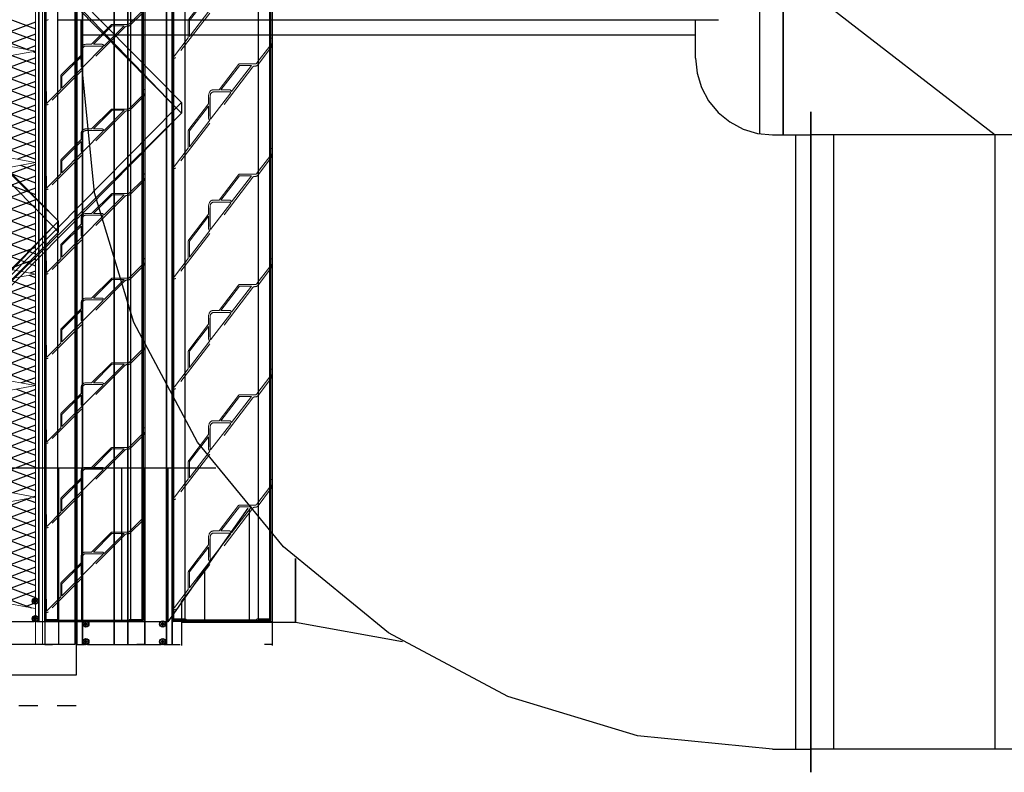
# Model space of a CAD drawing. Header units: millimetres. Extents: x -165365 to -33565, y 7406 to 103342.
# Tile 310 of 352: x -70867 to -69586, y 74426 to 75406. Entities that reach past the tile are written whole.
import ezdxf

# ---------------------------------------------------------------- set-up
doc = ezdxf.new("R2010")
doc.units = ezdxf.units.MM
doc.header["$MEASUREMENT"] = 0
doc.linetypes.add('Dashed2cust', pattern=[50, 25, -25])
doc.linetypes.add('HIDDEN', pattern=[9.525, 6.35, -3.175])
for name, color, linetype, lineweight in [('10_ALL_FEATURES', 7, 'Continuous', 0), ('DEFAULT_2', 8, 'HIDDEN', 0), ('kontury', 118, 'Continuous', 0)]:
    doc.layers.add(name, color=color, linetype=linetype, lineweight=lineweight)
doc.layers.add('FLUID-C3', color=7, linetype='Continuous')
doc.layers.add('FLUID-C8', color=7, linetype='Continuous')

# ---------------------------------------------------------------- blocks, each defined once
blk = doc.blocks.new('1028_440_ADMP_t')
at = {"color": 7, "linetype": 'Continuous'}
for p, q in [((-125, 514), (-125, -514)), ((-114.4, 514), (-125, 514)), ((-124.5, -514), (-124.5, 514)), ((-117.3, -514), (-117.3, 514)), ((-117, -514), (-117, 514)), ((-14.4, 514), (-110.6, 514)), ((-114.6, 511), (-110.4, 511)), ((-114.6, 510), (-110.4, 510)), ((-113.5, 510), (-113.5, 511)), ((-113, 512.6), (-113, 508.4)), ((-113, 511.5), (-112, 511.5)), ((-112, 510), (-113, 511)), ((-113, 510), (-112, 511)), ((-113, 510.5), (-112, 510.5)), ((-113, 509.5), (-112, 509.5)), ((-112.5, 510), (-112.5, 511)), ((-112, 512.6), (-112, 508.4)), ((-111.5, 510), (-111.5, 511)), ((-114.6, 488), (-110.4, 488)), ((-113.5, 487), (-113.5, 488)), ((-113, 489.6), (-113, 485.4)), ((-113, 488.5), (-112, 488.5)), ((-112, 487), (-113, 488)), ((-113, 487), (-112, 488)), ((-113, 487.5), (-112, 487.5)), ((-112.5, 487), (-112.5, 488)), ((-112, 489.6), (-112, 485.4)), ((-111.5, 487), (-111.5, 488)), ((-114.6, 487), (-110.4, 487)), ((-113, 486.5), (-112, 486.5))]:
    blk.add_line(p, q, dxfattribs=at)
for points in [[(-114.6, 511), (-114.6, 510.9), (-114.6, 510.8), (-114.6, 510.6), (-114.6, 510.5)], [(-114.6, 510.5), (-114.6, 510.4), (-114.6, 510.2), (-114.6, 510.1), (-114.6, 510)], [(-113, 512.6), (-112.8, 512.6), (-112.7, 512.6), (-112.5, 512.6), (-112.3, 512.6), (-112.2, 512.6), (-112, 512.6)], [(-112, 508.4), (-112.2, 508.4), (-112.3, 508.4), (-112.5, 508.4), (-112.7, 508.4), (-112.8, 508.4), (-113, 508.4)], [(-110.4, 510.5), (-110.4, 510.6), (-110.4, 510.8), (-110.4, 510.9), (-110.4, 511)], [(-110.4, 510), (-110.4, 510.1), (-110.4, 510.2), (-110.4, 510.4), (-110.4, 510.5)], [(-114.6, 488), (-114.6, 487.9), (-114.6, 487.8), (-114.6, 487.6), (-114.6, 487.5)], [(-114.6, 487.5), (-114.6, 487.4), (-114.6, 487.2), (-114.6, 487.1), (-114.6, 487)], [(-113, 489.6), (-112.8, 489.6), (-112.7, 489.6), (-112.5, 489.6), (-112.3, 489.6), (-112.2, 489.6), (-112, 489.6)], [(-110.4, 487.5), (-110.4, 487.6), (-110.4, 487.8), (-110.4, 487.9), (-110.4, 488)], [(-110.4, 487), (-110.4, 487.1), (-110.4, 487.2), (-110.4, 487.4), (-110.4, 487.5)], [(-112, 485.4), (-112.2, 485.4), (-112.3, 485.4), (-112.5, 485.4), (-112.7, 485.4), (-112.8, 485.4), (-113, 485.4)]]:
    blk.add_lwpolyline(points, dxfattribs=at)
for centre, radius in [((-112.5, 510.5), 4), ((-112.5, 510.5), 3.55), ((-112.5, 487.5), 4), ((-112.5, 487.5), 3.55)]:
    blk.add_circle(centre, radius, dxfattribs=at)
blk = doc.blocks.new('AINT_s')
at = {"color": 7, "linetype": 'Continuous'}
for p, q in [((0.25, 0.19), (0.25, 116.44)), ((0.25, 116.44), (0.38, 116.44)), ((0.25, 116.39), (2.25, 116.39)), ((0.38, 116.44), (0.38, 116.39)), ((15.69, 116.62), (0.44, 116.62)), ((0.44, 116.5), (2.25, 116.5)), ((0.44, 0.24), (0.44, 116.39)), ((0.49, 116.62), (0.49, 116.5)), ((2.25, 116.62), (2.25, 116.5)), ((2.25, 0.24), (2.25, 116.39)), ((2.25, 116.39), (2.44, 116.39)), ((2.44, 116.62), (2.44, 116.39)), ((2.44, 116.5), (13.69, 116.5)), ((4.69, 116.44), (2.44, 116.44)), ((10.94, 116.44), (5.15, 116.44)), ((13.69, 116.44), (11.4, 116.44)), ((13.69, 116.62), (13.69, 116.39)), ((13.88, 116.39), (13.69, 116.39)), ((13.88, 116.62), (13.88, 116.5)), ((13.88, 116.5), (15.69, 116.5)), ((13.88, 0.24), (13.88, 116.39)), ((13.88, 116.39), (15.87, 116.39)), ((15.64, 116.62), (15.64, 116.5)), ((15.69, 0.24), (15.69, 116.39)), ((15.75, 116.44), (15.75, 116.39)), ((15.87, 116.44), (15.75, 116.44)), ((9.87, 109.36), (9.87, 107.27)), ((0.25, 101.66), (0.2, 101.61)), ((0.25, 101.66), (0.2, 101.61)), ((9.87, 96.86), (9.87, 94.77)), ((0.25, 89.16), (0.2, 89.11)), ((0.25, 89.16), (0.2, 89.11)), ((9.87, 84.36), (9.87, 82.27)), ((0.25, 76.66), (0.2, 76.61)), ((0.25, 76.66), (0.2, 76.61)), ((9.87, 71.86), (9.87, 69.77)), ((0.25, 64.16), (0.2, 64.11)), ((0.25, 64.16), (0.2, 64.11)), ((9.87, 59.36), (9.87, 57.27)), ((0.25, 51.66), (0.2, 51.61)), ((0.25, 51.66), (0.2, 51.61)), ((9.87, 46.86), (9.87, 44.77)), ((0.25, 39.16), (0.2, 39.11)), ((0.25, 39.16), (0.2, 39.11)), ((9.87, 34.36), (9.87, 32.27))]:
    blk.add_line(p, q, dxfattribs=at)
for p, q in [((15.87, 115), (15.87, 113.37)), ((0.25, 101.15), (0.25, 100.59)), ((0.25, 88.65), (0.25, 88.09)), ((0.25, 76.15), (0.25, 75.59)), ((0.25, 63.65), (0.25, 63.09)), ((0.25, 51.15), (0.25, 50.59)), ((0.25, 38.65), (0.25, 38.09))]:
    blk.add_line(p, q)
at = {"color": 7, "linetype": 'Continuous', "lineweight": 0, "flags": 128}
blk.add_lwpolyline([(0, 0), (15.87, 0), (15.87, 116.62), (0, 116.62)], close=True, dxfattribs=at)
at = {"color": 7, "linetype": 'Continuous'}
for centre, radius, start, end in [((0.44, 116.44), 0.188, 90, 180), ((0.44, 116.44), 0.0625, 90, 180), ((15.69, 116.44), 0.188, 9.1259, 90), ((15.69, 116.44), 0.0625, 0, 90), ((0.62, 101.15), 0.625, 133, 180), ((0.62, 101.15), 0.625, 133, 180), ((0.62, 88.65), 0.625, 133, 180), ((0.62, 88.65), 0.625, 133, 180), ((0.62, 76.15), 0.625, 133, 180), ((0.62, 76.15), 0.625, 133, 180), ((0.62, 63.65), 0.625, 133, 180), ((0.62, 63.65), 0.625, 133, 180), ((0.62, 51.15), 0.625, 133, 180), ((0.62, 51.15), 0.625, 133, 180), ((0.62, 38.65), 0.625, 133, 180), ((0.62, 38.65), 0.625, 133, 180)]:
    blk.add_arc(centre, radius, start, end, dxfattribs=at)
at = {"layer": '10_ALL_FEATURES', "color": 8, "linetype": 'HIDDEN'}
for p, q in [((15.62, 115), (15.62, 113.37)), ((15.62, 115), (15.62, 113.37)), ((15.87, 113.37), (15.87, 115)), ((15.69, 113.31), (15.81, 113.31)), ((15.69, 113.31), (15.81, 113.31)), ((15.62, 102.5), (15.62, 100.87)), ((15.62, 102.5), (15.62, 100.87)), ((0.25, 100.59), (0.25, 101.15)), ((15.69, 100.81), (15.81, 100.81)), ((15.69, 100.81), (15.81, 100.81)), ((15.62, 90), (15.62, 88.37)), ((15.62, 90), (15.62, 88.37)), ((0.25, 88.09), (0.25, 88.65)), ((15.69, 88.31), (15.81, 88.31)), ((15.69, 88.31), (15.81, 88.31)), ((15.62, 77.5), (15.62, 75.87)), ((15.62, 77.5), (15.62, 75.87)), ((0.25, 75.59), (0.25, 76.15)), ((15.69, 75.81), (15.81, 75.81)), ((15.69, 75.81), (15.81, 75.81)), ((15.62, 65), (15.62, 63.37)), ((15.62, 65), (15.62, 63.37)), ((0.25, 63.09), (0.25, 63.65)), ((15.69, 63.31), (15.81, 63.31)), ((15.69, 63.31), (15.81, 63.31)), ((15.62, 52.5), (15.62, 50.87)), ((15.62, 52.5), (15.62, 50.87)), ((0.25, 50.59), (0.25, 51.15)), ((15.69, 50.81), (15.81, 50.81)), ((15.69, 50.81), (15.81, 50.81)), ((15.62, 40), (15.62, 38.37)), ((15.62, 40), (15.62, 38.37)), ((0.25, 38.09), (0.25, 38.65)), ((15.69, 38.31), (15.81, 38.31)), ((15.69, 38.31), (15.81, 38.31))]:
    blk.add_line(p, q, dxfattribs=at)
at = {"layer": '10_ALL_FEATURES', "color": 7, "linetype": 'Continuous'}
for p, q in [((0, 101.15), (0, 100.59)), ((0, 101.15), (0, 100.59)), ((0.06, 100.53), (0.19, 100.53)), ((0.06, 100.53), (0.19, 100.53)), ((0, 88.65), (0, 88.09)), ((0, 88.65), (0, 88.09)), ((0.06, 88.03), (0.19, 88.03)), ((0.06, 88.03), (0.19, 88.03)), ((0, 76.15), (0, 75.59)), ((0, 76.15), (0, 75.59)), ((0.06, 75.53), (0.19, 75.53)), ((0.06, 75.53), (0.19, 75.53)), ((0, 63.65), (0, 63.09)), ((0, 63.65), (0, 63.09)), ((0.06, 63.03), (0.19, 63.03)), ((0.06, 63.03), (0.19, 63.03)), ((0, 51.15), (0, 50.59)), ((0, 51.15), (0, 50.59)), ((0.06, 50.53), (0.19, 50.53)), ((0.06, 50.53), (0.19, 50.53)), ((0, 38.65), (0, 38.09)), ((0, 38.65), (0, 38.09)), ((0.06, 38.03), (0.19, 38.03)), ((0.06, 38.03), (0.19, 38.03))]:
    blk.add_line(p, q, dxfattribs=at)
at = {"layer": '10_ALL_FEATURES', "color": 8, "linetype": 'HIDDEN'}
for centre, radius, start, end in [((15.69, 113.37), 0.0625, 180, 270), ((15.69, 113.37), 0.0625, 180, 270), ((15.81, 113.37), 0.0625, 270, 0), ((15.81, 113.37), 0.0625, 270, 0), ((9.37, 107.13), 0.75, 270, 0), ((15.69, 100.87), 0.0625, 180, 270), ((15.69, 100.87), 0.0625, 180, 270), ((15.81, 100.87), 0.0625, 270, 0), ((15.81, 100.87), 0.0625, 270, 0), ((9.37, 94.63), 0.75, 270, 0), ((15.69, 88.37), 0.0625, 180, 270), ((15.69, 88.37), 0.0625, 180, 270), ((15.81, 88.37), 0.0625, 270, 0), ((15.81, 88.37), 0.0625, 270, 0), ((9.37, 82.13), 0.75, 270, 0), ((15.69, 75.87), 0.0625, 180, 270), ((15.69, 75.87), 0.0625, 180, 270), ((15.81, 75.87), 0.0625, 270, 0), ((15.81, 75.87), 0.0625, 270, 0), ((9.37, 69.63), 0.75, 270, 0), ((15.69, 63.37), 0.0625, 180, 270), ((15.69, 63.37), 0.0625, 180, 270), ((15.81, 63.37), 0.0625, 270, 0), ((15.81, 63.37), 0.0625, 270, 0), ((9.37, 57.13), 0.75, 270, 0), ((15.69, 50.87), 0.0625, 180, 270), ((15.69, 50.87), 0.0625, 180, 270), ((15.81, 50.87), 0.0625, 270, 0), ((15.81, 50.87), 0.0625, 270, 0), ((9.37, 44.63), 0.75, 270, 0), ((15.69, 38.37), 0.0625, 180, 270), ((15.69, 38.37), 0.0625, 180, 270), ((15.81, 38.37), 0.0625, 270, 0), ((15.81, 38.37), 0.0625, 270, 0), ((9.37, 32.13), 0.75, 270, 0)]:
    blk.add_arc(centre, radius, start, end, dxfattribs=at)
at = {"layer": '10_ALL_FEATURES', "color": 7, "linetype": 'Continuous'}
for centre, start, end in [((0.06, 100.59), 180, 270), ((0.06, 100.59), 180, 270), ((0.19, 100.59), 270, 0), ((0.19, 100.59), 270, 0), ((0.06, 88.09), 180, 270), ((0.06, 88.09), 180, 270), ((0.19, 88.09), 270, 0), ((0.19, 88.09), 270, 0), ((0.06, 75.59), 180, 270), ((0.06, 75.59), 180, 270), ((0.19, 75.59), 270, 0), ((0.19, 75.59), 270, 0), ((0.06, 63.09), 180, 270), ((0.06, 63.09), 180, 270), ((0.19, 63.09), 270, 0), ((0.19, 63.09), 270, 0), ((0.06, 50.59), 180, 270), ((0.06, 50.59), 180, 270), ((0.19, 50.59), 270, 0), ((0.19, 50.59), 270, 0), ((0.06, 38.09), 180, 270), ((0.06, 38.09), 180, 270), ((0.19, 38.09), 270, 0), ((0.19, 38.09), 270, 0)]:
    blk.add_arc(centre, 0.0625, start, end, dxfattribs=at)
at = {"layer": 'DEFAULT_2', "color": 8, "linetype": 'HIDDEN'}
for p, q in [((0.38, 0.24), (0.38, 116.39)), ((5.15, 116.44), (4.69, 116.44)), ((11.4, 116.44), (10.94, 116.44)), ((15.75, 0.24), (15.75, 116.39)), ((15.87, 116.39), (15.87, 116.39)), ((3.09, 103.79), (15.35, 115.23)), ((15.52, 115.04), (13.34, 113.01)), ((13.15, 112.84), (9.93, 109.83)), ((13.15, 112.84), (13.15, 111.07)), ((13.34, 111.07), (13.34, 113.01)), ((13.13, 111.02), (10.12, 108.22)), ((10.12, 107.96), (13.26, 110.89)), ((0.25, 109.75), (0.38, 109.75)), ((9.79, 109.7), (6.59, 106.72)), ((9.86, 109.64), (9.79, 109.7)), ((9.87, 109.36), (9.87, 109.59)), ((10.06, 109.7), (9.93, 109.83)), ((10.12, 108.22), (10.12, 109.53)), ((0.38, 108.12), (0.25, 108.12)), ((9.87, 107.13), (9.87, 107.27)), ((10.12, 107.13), (10.12, 107.96)), ((15.87, 107.81), (15.75, 107.81)), ((3.28, 103.63), (6.46, 106.59)), ((8.15, 106.38), (5.22, 103.65)), ((5.35, 103.51), (8.43, 106.38)), ((6.46, 106.59), (6.58, 106.46)), ((6.59, 106.72), (6.66, 106.65)), ((6.71, 106.63), (9.37, 106.63)), ((6.76, 106.38), (8.15, 106.38)), ((8.43, 106.38), (9.37, 106.38)), ((15.87, 107.06), (15.75, 107.06)), ((2.25, 103.52), (0.25, 101.66)), ((0.37, 101.43), (2.42, 103.34)), ((2.83, 103.69), (2.67, 103.69)), ((5.18, 103.44), (2.67, 103.44)), ((3.09, 91.29), (15.35, 102.73)), ((5.18, 103.63), (3.28, 103.63)), ((15.52, 102.54), (13.34, 100.51)), ((13.34, 98.57), (13.34, 100.51)), ((13.15, 100.34), (9.93, 97.33)), ((13.15, 100.34), (13.15, 98.57)), ((13.13, 98.52), (10.12, 95.72)), ((10.12, 95.46), (13.26, 98.39)), ((9.79, 97.2), (6.59, 94.22)), ((9.86, 97.14), (9.79, 97.2)), ((9.87, 96.86), (9.87, 97.09)), ((10.06, 97.2), (9.93, 97.33)), ((10.12, 95.72), (10.12, 97.03)), ((10.12, 94.63), (10.12, 95.46)), ((3.28, 91.13), (6.46, 94.09)), ((8.15, 93.88), (5.22, 91.15)), ((5.35, 91.01), (8.43, 93.88)), ((6.46, 94.09), (6.58, 93.96)), ((6.59, 94.22), (6.66, 94.15)), ((6.71, 94.13), (9.37, 94.13)), ((6.76, 93.88), (8.15, 93.88)), ((8.43, 93.88), (9.37, 93.88)), ((9.87, 94.63), (9.87, 94.77)), ((2.25, 91.02), (0.25, 89.16)), ((0.37, 88.93), (2.42, 90.84)), ((2.83, 91.19), (2.67, 91.19)), ((5.18, 90.94), (2.67, 90.94)), ((5.18, 91.13), (3.28, 91.13)), ((3.09, 78.79), (15.35, 90.23)), ((15.52, 90.04), (13.34, 88.01)), ((13.15, 87.84), (9.93, 84.83)), ((13.15, 87.84), (13.15, 86.07)), ((13.34, 86.07), (13.34, 88.01)), ((13.13, 86.02), (10.12, 83.22)), ((10.06, 84.7), (9.93, 84.83)), ((10.12, 82.96), (13.26, 85.89)), ((9.79, 84.7), (6.59, 81.72)), ((9.86, 84.64), (9.79, 84.7)), ((9.87, 84.36), (9.87, 84.59)), ((10.12, 83.22), (10.12, 84.53)), ((10.12, 82.13), (10.12, 82.96)), ((3.28, 78.63), (6.46, 81.59)), ((6.46, 81.59), (6.58, 81.46)), ((6.59, 81.72), (6.66, 81.65)), ((6.71, 81.63), (9.37, 81.63)), ((9.87, 82.13), (9.87, 82.27)), ((8.15, 81.38), (5.22, 78.65)), ((5.35, 78.51), (8.43, 81.38)), ((6.76, 81.38), (8.15, 81.38)), ((8.43, 81.38), (9.37, 81.38)), ((2.25, 78.52), (0.25, 76.66)), ((0.37, 76.43), (2.42, 78.34)), ((2.83, 78.69), (2.67, 78.69)), ((5.18, 78.44), (2.67, 78.44)), ((5.18, 78.63), (3.28, 78.63)), ((3.09, 66.29), (15.35, 77.73)), ((15.52, 77.54), (13.34, 75.51)), ((0.25, 76), (0.38, 76)), ((13.15, 75.34), (9.93, 72.33)), ((13.15, 75.34), (13.15, 73.57)), ((13.34, 73.57), (13.34, 75.51)), ((0.38, 74.38), (0.25, 74.38)), ((15.87, 74.06), (15.75, 74.06)), ((13.13, 73.52), (10.12, 70.72)), ((10.12, 70.46), (13.26, 73.39)), ((15.87, 73.31), (15.75, 73.31)), ((9.79, 72.2), (6.59, 69.22)), ((9.86, 72.14), (9.79, 72.2)), ((9.87, 71.86), (9.87, 72.09)), ((10.06, 72.2), (9.93, 72.33)), ((10.12, 70.72), (10.12, 72.03)), ((10.12, 69.63), (10.12, 70.46)), ((6.59, 69.22), (6.66, 69.15)), ((9.87, 69.63), (9.87, 69.77)), ((3.28, 66.13), (6.46, 69.09)), ((8.15, 68.88), (5.22, 66.15)), ((5.35, 66.01), (8.43, 68.88)), ((6.46, 69.09), (6.58, 68.96)), ((6.71, 69.13), (9.37, 69.13)), ((6.76, 68.88), (8.15, 68.88)), ((8.43, 68.88), (9.37, 68.88)), ((2.25, 66.02), (0.25, 64.16)), ((0.37, 63.93), (2.42, 65.84)), ((2.83, 66.19), (2.67, 66.19)), ((5.18, 65.94), (2.67, 65.94)), ((5.18, 66.13), (3.28, 66.13)), ((3.09, 53.79), (15.35, 65.23)), ((15.52, 65.04), (13.34, 63.01)), ((13.15, 62.84), (9.93, 59.83)), ((13.15, 62.84), (13.15, 61.07)), ((13.34, 61.07), (13.34, 63.01)), ((13.13, 61.02), (10.12, 58.22)), ((10.12, 57.96), (13.26, 60.89)), ((9.79, 59.7), (6.59, 56.72)), ((9.86, 59.64), (9.79, 59.7)), ((9.87, 59.36), (9.87, 59.59)), ((10.06, 59.7), (9.93, 59.83)), ((10.12, 58.22), (10.12, 59.53)), ((9.87, 57.13), (9.87, 57.27)), ((10.12, 57.13), (10.12, 57.96)), ((3.28, 53.63), (6.46, 56.59)), ((8.15, 56.38), (5.22, 53.65)), ((5.35, 53.51), (8.43, 56.38)), ((6.46, 56.59), (6.58, 56.46)), ((6.59, 56.72), (6.66, 56.65)), ((6.71, 56.63), (9.37, 56.63)), ((6.76, 56.38), (8.15, 56.38)), ((8.43, 56.38), (9.37, 56.38)), ((2.83, 53.69), (2.67, 53.69)), ((5.18, 53.63), (3.28, 53.63)), ((2.25, 53.52), (0.25, 51.66)), ((0.37, 51.43), (2.42, 53.34)), ((5.18, 53.44), (2.67, 53.44)), ((3.09, 41.29), (15.35, 52.73)), ((15.52, 52.54), (13.34, 50.51)), ((13.15, 50.34), (9.93, 47.33)), ((13.15, 50.34), (13.15, 48.57)), ((13.34, 48.57), (13.34, 50.51)), ((13.13, 48.52), (10.12, 45.72)), ((10.12, 45.46), (13.26, 48.39)), ((9.79, 47.2), (6.59, 44.22)), ((9.86, 47.14), (9.79, 47.2)), ((9.87, 46.86), (9.87, 47.09)), ((10.06, 47.2), (9.93, 47.33)), ((10.12, 45.72), (10.12, 47.03)), ((9.87, 44.63), (9.87, 44.77)), ((10.12, 44.63), (10.12, 45.46)), ((3.28, 41.13), (6.46, 44.09)), ((8.15, 43.88), (5.22, 41.15)), ((5.35, 41.01), (8.43, 43.88)), ((6.46, 44.09), (6.58, 43.96)), ((6.59, 44.22), (6.66, 44.15)), ((6.71, 44.13), (9.37, 44.13)), ((6.76, 43.88), (8.15, 43.88)), ((8.43, 43.88), (9.37, 43.88)), ((15.87, 43.31), (15.75, 43.31)), ((15.87, 42.56), (15.75, 42.56)), ((0.38, 42.25), (0.25, 42.25)), ((2.25, 41.02), (0.25, 39.16)), ((0.25, 40.63), (0.38, 40.63)), ((0.37, 38.93), (2.42, 40.84)), ((2.83, 41.19), (2.67, 41.19)), ((5.18, 40.94), (2.67, 40.94)), ((3.09, 28.79), (15.35, 40.23)), ((5.18, 41.13), (3.28, 41.13)), ((15.52, 40.04), (13.34, 38.01)), ((13.34, 36.07), (13.34, 38.01)), ((13.15, 37.84), (9.93, 34.83)), ((13.15, 37.84), (13.15, 36.07)), ((13.13, 36.02), (10.12, 33.22)), ((10.12, 32.96), (13.26, 35.89)), ((9.79, 34.7), (6.59, 31.72)), ((9.86, 34.64), (9.79, 34.7)), ((9.87, 34.36), (9.87, 34.59)), ((10.06, 34.7), (9.93, 34.83)), ((10.12, 33.22), (10.12, 34.53)), ((10.12, 32.13), (10.12, 32.96)), ((3.28, 28.63), (6.46, 31.59)), ((8.15, 31.38), (5.22, 28.65)), ((5.35, 28.51), (8.43, 31.38)), ((6.46, 31.59), (6.58, 31.46)), ((6.59, 31.72), (6.66, 31.65)), ((6.71, 31.63), (9.37, 31.63)), ((6.76, 31.38), (8.15, 31.38)), ((8.43, 31.38), (9.37, 31.38)), ((9.87, 32.13), (9.87, 32.27)), ((2.25, 28.52), (0.25, 26.66)), ((0.37, 26.43), (2.42, 28.34)), ((2.83, 28.69), (2.67, 28.69)), ((5.18, 28.44), (2.67, 28.44)), ((5.18, 28.63), (3.28, 28.63))]:
    blk.add_line(p, q, dxfattribs=at)
for centre, radius, start, end in [((15.69, 116.44), 0.188, 0, 9.1259), ((15.56, 115), 0.312, 0, 133), ((15.56, 115), 0.312, 0, 133), ((15.56, 115), 0.0625, 0, 133), ((15.56, 115), 0.0625, 0, 133), ((13.09, 111.07), 0.0625, 313, 0), ((13.09, 111.07), 0.25, 313, 0), ((9.81, 109.59), 0.0625, 0, 43), ((9.87, 109.53), 0.25, 0, 43), ((9.37, 107.13), 0.5, 270, 0), ((6.76, 106.63), 0.25, 223, 270), ((6.71, 106.69), 0.0625, 223, 270), ((2.83, 104.07), 0.375, 270, 313), ((2.67, 103.07), 0.625, 90, 133), ((2.67, 103.07), 0.375, 90, 133), ((5.18, 103.69), 0.0625, 270, 313), ((5.18, 103.69), 0.25, 270, 313), ((15.56, 102.5), 0.312, 0, 133), ((15.56, 102.5), 0.312, 0, 133), ((15.56, 102.5), 0.0625, 0, 133), ((15.56, 102.5), 0.0625, 0, 133), ((0.62, 101.15), 0.375, 133, 180), ((0.62, 101.15), 0.375, 133, 180), ((13.09, 98.57), 0.0625, 313, 0), ((13.09, 98.57), 0.25, 313, 0), ((9.81, 97.09), 0.0625, 0, 43), ((9.87, 97.03), 0.25, 0, 43), ((6.76, 94.13), 0.25, 223, 270), ((6.71, 94.19), 0.0625, 223, 270), ((9.37, 94.63), 0.5, 270, 0), ((2.67, 90.57), 0.625, 90, 133), ((2.67, 90.57), 0.375, 90, 133), ((2.83, 91.57), 0.375, 270, 313), ((5.18, 91.19), 0.0625, 270, 313), ((5.18, 91.19), 0.25, 270, 313), ((15.56, 90), 0.312, 0, 133), ((15.56, 90), 0.312, 0, 133), ((15.56, 90), 0.0625, 0, 133), ((15.56, 90), 0.0625, 0, 133), ((0.62, 88.65), 0.375, 133, 180), ((0.62, 88.65), 0.375, 133, 180), ((13.09, 86.07), 0.0625, 313, 0), ((13.09, 86.07), 0.25, 313, 0), ((9.81, 84.59), 0.0625, 0, 43), ((9.87, 84.53), 0.25, 0, 43), ((6.76, 81.63), 0.25, 223, 270), ((6.71, 81.69), 0.0625, 223, 270), ((9.37, 82.13), 0.5, 270, 0), ((2.67, 78.07), 0.625, 90, 133), ((2.67, 78.07), 0.375, 90, 133), ((2.83, 79.07), 0.375, 270, 313), ((5.18, 78.69), 0.0625, 270, 313), ((5.18, 78.69), 0.25, 270, 313), ((15.56, 77.5), 0.312, 0, 133), ((15.56, 77.5), 0.312, 0, 133), ((15.56, 77.5), 0.0625, 0, 133), ((15.56, 77.5), 0.0625, 0, 133), ((0.62, 76.15), 0.375, 133, 180), ((0.62, 76.15), 0.375, 133, 180), ((13.09, 73.57), 0.0625, 313, 0), ((13.09, 73.57), 0.25, 313, 0), ((9.81, 72.09), 0.0625, 0, 43), ((9.87, 72.03), 0.25, 0, 43), ((9.37, 69.63), 0.5, 270, 0), ((6.76, 69.13), 0.25, 223, 270), ((6.71, 69.19), 0.0625, 223, 270), ((2.67, 65.57), 0.625, 90, 133), ((2.67, 65.57), 0.375, 90, 133), ((2.83, 66.57), 0.375, 270, 313), ((5.18, 66.19), 0.0625, 270, 313), ((5.18, 66.19), 0.25, 270, 313), ((15.56, 65), 0.312, 0, 133), ((15.56, 65), 0.312, 0, 133), ((15.56, 65), 0.0625, 0, 133), ((15.56, 65), 0.0625, 0, 133), ((0.62, 63.65), 0.375, 133, 180), ((0.62, 63.65), 0.375, 133, 180), ((13.09, 61.07), 0.0625, 313, 0), ((13.09, 61.07), 0.25, 313, 0), ((9.81, 59.59), 0.0625, 0, 43), ((9.87, 59.53), 0.25, 0, 43), ((9.37, 57.13), 0.5, 270, 0), ((6.76, 56.63), 0.25, 223, 270), ((6.71, 56.69), 0.0625, 223, 270), ((2.67, 53.07), 0.625, 90, 133), ((2.83, 54.07), 0.375, 270, 313), ((5.18, 53.69), 0.0625, 270, 313), ((2.67, 53.07), 0.375, 90, 133), ((5.18, 53.69), 0.25, 270, 313), ((15.56, 52.5), 0.312, 0, 133), ((15.56, 52.5), 0.312, 0, 133), ((15.56, 52.5), 0.0625, 0, 133), ((15.56, 52.5), 0.0625, 0, 133), ((0.62, 51.15), 0.375, 133, 180), ((0.62, 51.15), 0.375, 133, 180), ((13.09, 48.57), 0.0625, 313, 0), ((13.09, 48.57), 0.25, 313, 0), ((9.81, 47.09), 0.0625, 0, 43), ((9.87, 47.03), 0.25, 0, 43), ((9.37, 44.63), 0.5, 270, 0), ((6.76, 44.13), 0.25, 223, 270), ((6.71, 44.19), 0.0625, 223, 270), ((2.83, 41.57), 0.375, 270, 313), ((2.67, 40.57), 0.625, 90, 133), ((2.67, 40.57), 0.375, 90, 133), ((5.18, 41.19), 0.0625, 270, 313), ((5.18, 41.19), 0.25, 270, 313), ((15.56, 40), 0.312, 0, 133), ((15.56, 40), 0.312, 0, 133), ((15.56, 40), 0.0625, 0, 133), ((15.56, 40), 0.0625, 0, 133), ((0.62, 38.65), 0.375, 133, 180), ((0.62, 38.65), 0.375, 133, 180), ((13.09, 36.07), 0.0625, 313, 0), ((13.09, 36.07), 0.25, 313, 0), ((9.81, 34.59), 0.0625, 0, 43), ((9.87, 34.53), 0.25, 0, 43), ((6.76, 31.63), 0.25, 223, 270), ((6.71, 31.69), 0.0625, 223, 270), ((9.37, 32.13), 0.5, 270, 0), ((2.67, 28.07), 0.625, 90, 133), ((2.67, 28.07), 0.375, 90, 133), ((2.83, 29.07), 0.375, 270, 313), ((5.18, 28.69), 0.0625, 270, 313), ((5.18, 28.69), 0.25, 270, 313), ((15.56, 27.5), 0.312, 0, 133), ((15.56, 27.5), 0.312, 0, 133)]:
    blk.add_arc(centre, radius, start, end, dxfattribs=at)
blk = doc.blocks.new('ramka_s')
for points in [[(-46.39, -133.91), (-55, -133.91), (-55, 133.91), (-46.39, 133.91)], [(46.39, -133.91), (55, -133.91), (55, 133.91), (46.39, 133.91)]]:
    blk.add_lwpolyline(points)
blk = doc.blocks.new('A$C67D5D007')
for name, p, xscale, yscale in [('ramka_s', (65, 1279.96), 1.181818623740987, 4.062339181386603), ('AINT_s', (0, 765.96), 8.188976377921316, 8.814576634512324)]:
    blk.add_blockref(name, p, dxfattribs=dict(xscale=xscale, yscale=yscale))
blk.add_blockref('1028_440_ADMP_t', (255, 1279.96))
blk = doc.blocks.new('F_300mmv2_t')
at = {"color": 0}
for p, q in [((291, 3598.1), (15.4, 3873.7)), ((10, 3854.9), (24.4, 3869.3)), ((10, 3810.7), (54.1, 3854.8)), ((10, 3766.5), (83.7, 3840.2)), ((261.3, 3583.6), (10, 3834.9)), ((10, 3722.3), (113.4, 3825.7)), ((10, 3678.1), (143, 3811.2)), ((10, 3633.9), (172.7, 3796.6)), ((231.6, 3569.1), (10, 3790.7)), ((10, 3589.7), (202.4, 3782.1)), ((10, 3545.5), (232, 3767.6)), ((10, 3501.3), (261.7, 3753)), ((202, 3554.5), (10, 3746.5)), ((16.5, 3463.7), (291.3, 3738.5)), ((172.3, 3540), (10, 3702.3)), ((142.6, 3525.5), (10, 3658.1)), ((113, 3510.9), (10, 3613.9)), ((83.3, 3496.4), (10, 3569.7)), ((53.7, 3481.9), (10, 3525.5)), ((24, 3467.3), (10, 3481.3)), ((10, 3457.1), (12.2, 3459.4)), ((10, 3413), (41.9, 3444.9)), ((273.4, 3173.7), (10, 3437.1)), ((10, 3368.8), (71.6, 3430.3)), ((10, 3324.6), (101.2, 3415.8)), ((10, 3280.4), (130.9, 3401.3)), ((243.8, 3159.2), (10, 3393)), ((10, 3236.2), (160.5, 3386.7)), ((10, 3192), (190.2, 3372.2)), ((10, 3147.8), (219.9, 3357.7)), ((214.1, 3144.6), (10, 3348.8)), ((10, 3103.6), (249.5, 3343.1)), ((10, 3059.4), (279.2, 3328.6)), ((184.5, 3130.1), (10, 3304.6)), ((154.8, 3115.6), (10, 3260.4)), ((125.1, 3101), (10, 3216.2)), ((95.5, 3086.5), (10, 3172)), ((65.8, 3072), (10, 3127.8)), ((36.2, 3057.4), (10, 3083.6)), ((285.6, 2763.8), (10, 3039.4)), ((10, 3015.2), (29.7, 3035)), ((10, 2971), (59.4, 3020.4)), ((10, 2926.8), (89.1, 3005.9)), ((255.9, 2749.3), (10, 2995.2)), ((10, 2882.6), (118.7, 2991.4)), ((10, 2838.4), (148.4, 2976.8)), ((10, 2794.2), (178.1, 2962.3)), ((226.3, 2734.7), (10, 2951)), ((10, 2750), (207.7, 2947.8)), ((10, 2705.8), (237.4, 2933.2)), ((10, 2661.7), (267, 2918.7)), ((196.6, 2720.2), (10, 2906.8)), ((167, 2705.7), (10, 2862.6)), ((137.3, 2691.1), (10, 2818.4)), ((107.6, 2676.6), (10, 2774.2)), ((78, 2662.1), (10, 2730)), ((48.3, 2647.5), (10, 2685.8)), ((18.6, 2633), (10, 2641.7)), ((10, 2617.5), (17.6, 2625.1)), ((10, 2573.3), (47.3, 2610.5)), ((268.1, 2339.4), (10, 2597.5)), ((10, 2529.1), (76.9, 2596)), ((10, 2484.9), (106.6, 2581.5)), ((10, 2440.7), (136.2, 2566.9)), ((238.4, 2324.8), (10, 2553.3)), ((10, 2396.5), (165.9, 2552.4)), ((10, 2352.3), (195.6, 2537.9)), ((10, 2308.1), (225.2, 2523.3)), ((208.8, 2310.3), (10, 2509.1)), ((10, 2263.9), (254.9, 2508.8)), ((10, 2219.7), (284.6, 2494.3)), ((179.1, 2295.8), (10, 2464.9)), ((149.4, 2281.2), (10, 2420.7)), ((119.8, 2266.7), (10, 2376.5)), ((90.1, 2252.2), (10, 2332.3)), ((60.5, 2237.6), (10, 2288.1)), ((30.8, 2223.1), (10, 2243.9)), ((10, 2175.5), (35.1, 2200.6)), ((280.2, 1929.5), (10, 2199.7)), ((10, 2131.3), (64.8, 2186.1)), ((10, 2087.1), (94.4, 2171.6)), ((10, 2042.9), (124.1, 2157)), ((250.6, 1914.9), (10, 2155.5)), ((10, 1998.7), (153.8, 2142.5)), ((10, 1954.5), (183.4, 2128)), ((10, 1910.3), (213.1, 2113.4)), ((220.9, 1900.4), (10, 2111.3)), ((10, 1866.2), (242.7, 2098.9)), ((10, 1822), (272.4, 2084.4)), ((191.3, 1885.9), (10, 2067.1)), ((161.6, 1871.3), (10, 2022.9)), ((131.9, 1856.8), (10, 1978.7)), ((102.3, 1842.3), (10, 1934.5)), ((72.6, 1827.7), (10, 1890.3)), ((42.9, 1813.2), (10, 1846.2)), ((13.3, 1798.7), (10, 1802)), ((10, 1777.8), (23, 1790.7)), ((292.4, 1519.6), (19.6, 1792.4)), ((10, 1733.6), (52.6, 1776.2)), ((10, 1689.4), (82.3, 1761.7)), ((262.7, 1505), (10, 1757.8)), ((233.1, 1490.5), (10, 1713.6))]:
    blk.add_line(p, q, dxfattribs=at)
at = {"layer": 'kontury', "color": 0}
for p, q in [((0, 0), (0, 4010)), ((10, 4010), (0, 4010)), ((0, 4010), (0, 0)), ((10, 0), (10, 4010)), ((10, 3460.5), (10, 3876.3)), ((10, 3876.3), (300, 3734.3)), ((300, 3602.6), (10, 3460.5)), ((10, 3044.6), (10, 3460.5)), ((10, 3460.5), (300, 3318.4)), ((300, 3186.7), (10, 3044.6)), ((10, 2628.8), (10, 3044.6)), ((10, 3044.6), (300, 2902.6)), ((300, 2770.9), (10, 2628.8)), ((10, 2212.9), (10, 2628.8)), ((10, 2628.8), (300, 2486.7)), ((300, 2355), (10, 2212.9)), ((10, 1797.1), (10, 2212.9)), ((10, 2212.9), (300, 2070.8)), ((300, 1939.2), (10, 1797.1)), ((10, 1381.2), (10, 1797.1)), ((10, 1797.1), (300, 1655))]:
    blk.add_line(p, q, dxfattribs=at)
blk = doc.blocks.new('1340_695_ADMP_t')
at = {"color": 7, "linetype": 'Continuous'}
for p, q in [((-125, -700), (-125, 700)), ((-114.4, 700), (-125, 700)), ((-124.5, -700), (-124.5, 700)), ((-117.2, -700), (-117.2, 700)), ((-117, -700), (-117, 700)), ((-114.6, 697), (-110.4, 697)), ((-114.6, 696), (-110.4, 696)), ((-113.5, 696), (-113.5, 697)), ((-113, 698.6), (-113, 694.4)), ((-113, 697.5), (-112, 697.5)), ((-112, 696), (-113, 697)), ((-113, 696), (-112, 697)), ((-113, 696.5), (-112, 696.5)), ((-113, 695.5), (-112, 695.5)), ((-112.5, 696), (-112.5, 697)), ((-112, 698.6), (-112, 694.4)), ((-111.5, 696), (-111.5, 697)), ((-14.4, 700), (-110.6, 700)), ((-67, -700), (-67, 700)), ((-66.5, -700), (-66.5, 700)), ((-49.5, -700), (-49.5, 700)), ((-49, -700), (-49, 700)), ((-14.6, 697), (-10.4, 697)), ((-14.6, 696), (-10.4, 696)), ((-13.5, 696), (-13.5, 697)), ((-13, 698.6), (-13, 694.4)), ((-13, 697.5), (-12, 697.5)), ((-13, 696), (-12, 697)), ((-12, 696), (-13, 697)), ((-13, 696.5), (-12, 696.5)), ((-13, 695.5), (-12, 695.5)), ((-12.5, 696), (-12.5, 697)), ((-12, 698.6), (-12, 694.4)), ((-11.5, 696), (-11.5, 697)), ((0, 700), (-10.6, 700)), ((-8, -700), (-8, 700)), ((-7.8, -700), (-7.8, 700)), ((-0.5, -700), (-0.5, 700)), ((0, -700), (0, 700)), ((-114.6, 674), (-110.4, 674)), ((-114.6, 673), (-110.4, 673)), ((-113.5, 673), (-113.5, 674)), ((-113, 675.6), (-113, 671.4)), ((-113, 674.5), (-112, 674.5)), ((-112, 673), (-113, 674)), ((-113, 673), (-112, 674)), ((-113, 673.5), (-112, 673.5)), ((-113, 672.5), (-112, 672.5)), ((-112.5, 673), (-112.5, 674)), ((-112, 675.6), (-112, 671.4)), ((-111.5, 673), (-111.5, 674)), ((-14.6, 674), (-10.4, 674)), ((-14.6, 673), (-10.4, 673)), ((-13.5, 673), (-13.5, 674)), ((-13, 675.6), (-13, 671.4)), ((-13, 674.5), (-12, 674.5)), ((-13, 673), (-12, 674)), ((-12, 673), (-13, 674)), ((-13, 673.5), (-12, 673.5)), ((-13, 672.5), (-12, 672.5)), ((-12.5, 673), (-12.5, 674)), ((-12, 675.6), (-12, 671.4)), ((-11.5, 673), (-11.5, 674))]:
    blk.add_line(p, q, dxfattribs=at)
for points in [[(-114.6, 697), (-114.6, 696.9), (-114.6, 696.8), (-114.6, 696.6), (-114.6, 696.5)], [(-114.6, 696.5), (-114.6, 696.4), (-114.6, 696.2), (-114.6, 696.1), (-114.6, 696)], [(-113, 698.6), (-112.8, 698.6), (-112.7, 698.6), (-112.5, 698.6), (-112.3, 698.6), (-112.2, 698.6), (-112, 698.6)], [(-112, 694.4), (-112.2, 694.4), (-112.3, 694.4), (-112.5, 694.4), (-112.7, 694.4), (-112.8, 694.4), (-113, 694.4)], [(-110.4, 696.5), (-110.4, 696.6), (-110.4, 696.8), (-110.4, 696.9), (-110.4, 697)], [(-110.4, 696), (-110.4, 696.1), (-110.4, 696.2), (-110.4, 696.4), (-110.4, 696.5)], [(-14.6, 697), (-14.6, 696.9), (-14.6, 696.8), (-14.6, 696.6), (-14.6, 696.5)], [(-14.6, 696.5), (-14.6, 696.4), (-14.6, 696.2), (-14.6, 696.1), (-14.6, 696)], [(-13, 698.6), (-12.8, 698.6), (-12.7, 698.6), (-12.5, 698.6), (-12.3, 698.6), (-12.2, 698.6), (-12, 698.6)], [(-12, 694.4), (-12.2, 694.4), (-12.3, 694.4), (-12.5, 694.4), (-12.7, 694.4), (-12.8, 694.4), (-13, 694.4)], [(-10.4, 696.5), (-10.4, 696.6), (-10.4, 696.8), (-10.4, 696.9), (-10.4, 697)], [(-10.4, 696), (-10.4, 696.1), (-10.4, 696.2), (-10.4, 696.4), (-10.4, 696.5)], [(-114.6, 674), (-114.6, 673.9), (-114.6, 673.8), (-114.6, 673.6), (-114.6, 673.5)], [(-114.6, 673.5), (-114.6, 673.4), (-114.6, 673.2), (-114.6, 673.1), (-114.6, 673)], [(-113, 675.6), (-112.8, 675.6), (-112.7, 675.6), (-112.5, 675.6), (-112.3, 675.6), (-112.2, 675.6), (-112, 675.6)], [(-112, 671.4), (-112.2, 671.4), (-112.3, 671.4), (-112.5, 671.4), (-112.7, 671.4), (-112.8, 671.4), (-113, 671.4)], [(-110.4, 673.5), (-110.4, 673.6), (-110.4, 673.8), (-110.4, 673.9), (-110.4, 674)], [(-110.4, 673), (-110.4, 673.1), (-110.4, 673.2), (-110.4, 673.4), (-110.4, 673.5)], [(-14.6, 674), (-14.6, 673.9), (-14.6, 673.8), (-14.6, 673.6), (-14.6, 673.5)], [(-14.6, 673.5), (-14.6, 673.4), (-14.6, 673.2), (-14.6, 673.1), (-14.6, 673)], [(-13, 675.6), (-12.8, 675.6), (-12.7, 675.6), (-12.5, 675.6), (-12.3, 675.6), (-12.2, 675.6), (-12, 675.6)], [(-12, 671.4), (-12.2, 671.4), (-12.3, 671.4), (-12.5, 671.4), (-12.7, 671.4), (-12.8, 671.4), (-13, 671.4)], [(-10.4, 673.5), (-10.4, 673.6), (-10.4, 673.8), (-10.4, 673.9), (-10.4, 674)], [(-10.4, 673), (-10.4, 673.1), (-10.4, 673.2), (-10.4, 673.4), (-10.4, 673.5)]]:
    blk.add_lwpolyline(points, dxfattribs=at)
for centre, radius in [((-112.5, 696.5), 4), ((-112.5, 696.5), 3.55), ((-12.5, 696.5), 4), ((-12.5, 696.5), 3.55), ((-112.5, 673.5), 4), ((-112.5, 673.5), 3.55), ((-12.5, 673.5), 4), ((-12.5, 673.5), 3.55)]:
    blk.add_circle(centre, radius, dxfattribs=at)
blk = doc.blocks.new('A$C67D5CFCC')
at = {"linetype": 'Dashed2cust'}
blk.add_line((255, 2215.96), (5801, 2215.96), dxfattribs=at)
for p, q in [((255, 2175.96), (3577, 2175.96)), ((255, 2135.96), (255, 2175.96)), ((255, 735.96), (255, 2135.96)), ((257, 735.96), (257, 2135.96)), ((257, 2135.96), (3579, 2135.96)), ((255, 2105.96), (257, 2105.96))]:
    blk.add_line(p, q)
for name, p, xscale, yscale in [('ramka_s', (65, 1435.96), 1.181818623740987, 5.227274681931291), ('F_300mmv2_t', (299, 735.96), 0.933333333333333, 0.3491271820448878), ('AINT_s', (0, 765.96), 8.188976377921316, 11.48981779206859)]:
    blk.add_blockref(name, p, dxfattribs=dict(xscale=xscale, yscale=yscale))
blk.add_blockref('1340_695_ADMP_t', (255, 1435.96))

msp = doc.modelspace()

# ---------------------------------------------------------------- linework, layer by layer
at = {"layer": 'FLUID-C3', "linetype": 'ByBlock', "extrusion": (-1.22465e-16, 1, 1.83697e-16)}
for p, q in [((-69987.557, 75557.4501, 605), (-69597.557, 75255.6389, 605)), ((-70508.557, 74620.6389, 605), (-70538.557, 74620.6389, 605)), ((-70369.27954, 74595.41301, 605), (-70508.557, 74620.6389, 605))]:
    msp.add_line(p, q, dxfattribs=at)
at = {"layer": 'FLUID-C3', "linetype": 'Continuous', "extrusion": (0, -1.22465e-16, -1)}
for p, q in [((-70817.557, 75405.6389, 3475), (-69957.557, 75405.6389, 3475)), ((-69987.557, 75385.6389, 3475), (-70787.557, 75385.6389, 3475)), ((-69837.557, 75285.6389, 3475), (-69837.557, 74425.6389, 3475)), ((-69857.557, 75255.6389, 3475), (-69857.557, 74455.6389, 3475))]:
    msp.add_line(p, q, dxfattribs=at)
at = {"layer": 'FLUID-C3', "linetype": 'ByBlock', "extrusion": (0, -1.22465e-16, -1)}
for p, q in [((-70787.557, 75355.6389, 3475), (-70787.557, 75405.6389, 3475)), ((-69987.557, 75355.6389, 3475), (-69987.557, 75405.6389, 3475)), ((-69887.557, 75255.6389, 3475), (-69837.557, 75255.6389, 3475)), ((-69887.557, 74455.6389, 3475), (-69837.557, 74455.6389, 3475))]:
    msp.add_line(p, q, dxfattribs=at)
at = {"layer": 'FLUID-C3', "linetype": 'Continuous', "extrusion": (-1.22465e-16, 0, -1)}
for p, q in [((-69837.557, 74425.6389, 3475), (-69837.557, 75285.6389, 3475)), ((-69807.557, 74455.6389, 3475), (-69807.557, 75255.6389, 3475)), ((-69597.557, 74455.6389, 3475), (-69597.557, 75255.6389, 3475))]:
    msp.add_line(p, q, dxfattribs=at)
at = {"layer": 'FLUID-C3', "linetype": 'ByBlock', "extrusion": (-1.22465e-16, 0, -1)}
for p, q in [((-69567.557, 75255.6389, 3475), (-69837.557, 75255.6389, 3475)), ((-69567.557, 74455.6389, 3475), (-69837.557, 74455.6389, 3475))]:
    msp.add_line(p, q, dxfattribs=at)
at = {"layer": 'FLUID-C3', "linetype": 'Continuous', "extrusion": (-2.44929e-16, -1, -1.83697e-16)}
for p, q in [((-70568.76681, 74767.46104, 607.5), (-70568.76681, 74620.89253, 607.5)), ((-70538.76681, 74734.40964, 607.5), (-70538.76681, 74590.89253, 607.5)), ((-70626.76681, 74689.83528, 607.5), (-70626.76681, 74620.89253, 607.5)), ((-70656.76681, 74647.28209, 607.5), (-70656.76681, 74590.89253, 607.5))]:
    msp.add_line(p, q, dxfattribs=at)
at = {"layer": 'FLUID-C3', "linetype": 'Continuous', "extrusion": (-1.22465e-16, 1, 1.83697e-16)}
for p, q in [((-70538.557, 74590.6389, 605), (-70538.557, 74734.18979, 605)), ((-70508.557, 74704.21047, 605), (-70508.557, 74620.6389, 605)), ((-70508.557, 74620.6389, 605), (-70508.557, 74704.21047, 605))]:
    msp.add_line(p, q, dxfattribs=at)
at = {"layer": 'FLUID-C3', "linetype": 'ByBlock', "extrusion": (-2.44929e-16, -1, -1.83697e-16)}
msp.add_line((-70538.76681, 74620.89253, 607.5), (-70656.76681, 74620.89253, 607.5), dxfattribs=at)
at = {"layer": 'FLUID-C3', "linetype": 'ByBlock', "extrusion": (0, -1.22465e-16, -1), "elevation": -3475}
for points in [[(69887.557, 74455.6389), (70063.13829, 74472.93215), (70231.97209, 74524.14732), (70387.57021, 74607.31625), (70523.9531, 74719.2428), (70635.87965, 74855.62569), (70719.04858, 75011.22381), (70770.26375, 75180.05761), (70787.557, 75355.6389)], [(69887.557, 74455.6389), (70063.13829, 74472.93215), (70231.97209, 74524.14732), (70387.57021, 74607.31625), (70523.9531, 74719.2428), (70635.87965, 74855.62569), (70719.04858, 75011.22381), (70770.26375, 75180.05761), (70787.557, 75355.6389)], [(69987.557, 75355.6389), (69985.63553, 75336.12987), (69979.94495, 75317.37056), (69970.70396, 75300.08188), (69958.26768, 75284.92822), (69943.11402, 75272.49194), (69925.82534, 75263.25095), (69907.06603, 75257.56037), (69887.557, 75255.6389)], [(69987.557, 75355.6389), (69985.63553, 75336.12987), (69979.94495, 75317.37056), (69970.70396, 75300.08188), (69958.26768, 75284.92822), (69943.11402, 75272.49194), (69925.82534, 75263.25095), (69907.06603, 75257.56037), (69887.557, 75255.6389)]]:
    msp.add_lwpolyline(points, dxfattribs=at)
at = {"layer": 'FLUID-C8', "linetype": 'Continuous', "extrusion": (-1.22465e-16, -1, -3.06162e-16)}
msp.add_line((-69873.76681, 75451.75017, 2717.82671), (-69873.76681, 75255.6389, 2717.82671), dxfattribs=at)
at = {"layer": 'FLUID-C8', "linetype": 'Continuous', "extrusion": (6.12323e-17, 1, -6.12323e-17)}
msp.add_line((-69873.76681, 75255.6389, 2067.82671), (-69873.76681, 75451.75017, 2067.82671), dxfattribs=at)
at = {"layer": 'FLUID-C8', "linetype": 'ByBlock', "extrusion": (-1.22465e-16, -1, -3.06162e-16)}
msp.add_line((-69903.76681, 75256.96143, 2717.82671), (-69903.76681, 75421.75017, 2717.82671), dxfattribs=at)
at = {"layer": 'FLUID-C8', "linetype": 'ByBlock', "extrusion": (-1.22465e-16, 0, -1)}
msp.add_line((-70612.10018, 74821.75017, 2767.82671), (-73180.76681, 74821.75017, 2767.82671), dxfattribs=at)
at = {"layer": 'FLUID-C8', "linetype": 'Continuous', "extrusion": (-3.06162e-16, 1, 1.83697e-16)}
for p, q in [((-70816.83894, 74821.75017, 2013.91049), (-70816.83894, 74592.19053, 2013.91049)), ((-70786.83894, 74821.75017, 2013.91049), (-70786.83894, 74622.19053, 2013.91049)), ((-70734.83894, 74821.75017, 2013.91049), (-70734.83894, 74622.19053, 2013.91049)), ((-70704.83894, 74821.75017, 2013.91049), (-70704.83894, 74592.19053, 2013.91049))]:
    msp.add_line(p, q, dxfattribs=at)
at = {"layer": 'FLUID-C8', "linetype": 'Continuous', "extrusion": (2.44929e-16, -1, -1.83697e-16)}
for p, q in [((-70704.76681, 74821.75017, 2013.82671), (-70704.76681, 74591.75017, 2013.82671)), ((-70674.76681, 74621.75017, 2013.82671), (-70674.76681, 74821.75017, 2013.82671)), ((-70674.76681, 74821.75017, 2013.82671), (-70674.76681, 74621.75017, 2013.82671))]:
    msp.add_line(p, q, dxfattribs=at)
at = {"layer": 'FLUID-C8', "linetype": 'ByBlock', "extrusion": (2.44929e-16, -1, -1.83697e-16)}
for p, q in [((-70570.56657, 74769.55193, 2013.82671), (-70674.76681, 74621.75017, 2013.82671)), ((-70674.76681, 74621.75017, 2013.82671), (-70704.76681, 74621.75017, 2013.82671))]:
    msp.add_line(p, q, dxfattribs=at)
at = {"layer": 'FLUID-C8', "linetype": 'ByBlock', "extrusion": (-3.06162e-16, 1, 1.83697e-16)}
msp.add_line((-70816.83894, 74622.19053, 2013.91049), (-70704.83894, 74622.19053, 2013.91049), dxfattribs=at)

# ---------------------------------------------------------------- block references
at = {"rotation": 180}
for name, p in [('A$C67D5CFCC', (-70538.76681, 76728.15053)), ('A$C67D5D007', (-70704.76681, 76416.15053))]:
    msp.add_blockref(name, p, dxfattribs=at)

# ---------------------------------------------------------------- meshes
at = {"layer": 'FLUID-C3', "linetype": 'Continuous'}
mesh = msp.add_polyface(dxfattribs=at)
corners = [(-70656.76681, 75283.82146, 607.5), (-71185.69574, 74747.82146, 607.5), (-71192.76681, 74754.89253, 607.5), (-70663.83788, 75290.89253, 607.5), (-71192.76681, 75826.89253, 607.5), (-71185.69574, 75833.9636, 607.5), (-70656.76681, 75297.9636, 607.5)]
mesh.append_faces([[corners[k] for k in face] for face in [(3, 4, 5), (3, 5, 6), (6, 0, 3), (0, 1, 2), (0, 2, 3)]], dxfattribs={"vtx0": -1, "vtx1": -1, "vtx2": -1})
at = {"layer": 'FLUID-C8', "linetype": 'Continuous'}
mesh = msp.add_polyface(dxfattribs=at)
corners = [(-70816.83894, 75143.26159, 2013.91049), (-71220.96787, 75554.46159, 2013.91049), (-71228.03894, 75547.39053, 2013.91049), (-70823.91001, 75136.19053, 2013.91049), (-71228.03894, 74724.99053, 2013.91049), (-71220.96787, 74717.91946, 2013.91049), (-70816.83894, 75129.11946, 2013.91049)]
mesh.append_faces([[corners[k] for k in face] for face in [(3, 4, 5), (3, 5, 6), (6, 0, 3), (0, 1, 2), (0, 2, 3)]], dxfattribs={"vtx0": -1, "vtx1": -1, "vtx2": -1})

doc.saveas('drawing.dxf')
